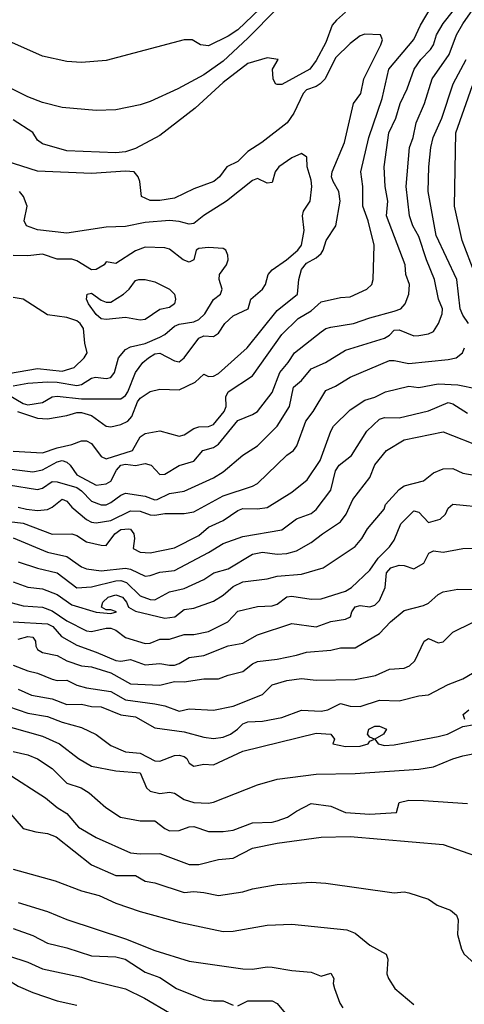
# Model space of a CAD drawing. Header units: metres. Extents: x -46681 to -43747, y -240911 to -237677.
# Tile 822 of 1056: x -44632 to -44587, y -239215 to -239114. Entities that reach past the tile are written whole.
import ezdxf

# ---------------------------------------------------------------- set-up
doc = ezdxf.new("R2010")
doc.units = ezdxf.units.M
doc.layers.add('CONTOUR_INDEX', color=1, linetype='Continuous')
doc.layers.add('CONTOUR_INTER', color=3, linetype='Continuous')

msp = doc.modelspace()

# ---------------------------------------------------------------- linework, layer by layer
at = {"layer": 'CONTOUR_INDEX'}
for points, elevation in [([(-44633.1, -239158.59), (-44630.1, -239158.74), (-44628.6, -239158.23), (-44627.1, -239157.91), (-44626.1, -239157.52), (-44625.6, -239157.52), (-44625.1, -239157.79), (-44624.1, -239159.12), (-44623.6, -239159.37), (-44620.89, -239158.52), (-44620.1, -239157.1), (-44619.6, -239156.78), (-44618.1, -239156.49), (-44616.1, -239157.06), (-44615.6, -239156.91), (-44614.6, -239156.25), (-44614.1, -239156.09), (-44613.1, -239156.05), (-44612.6, -239155.86), (-44611.52, -239154.52), (-44611.3, -239154.02), (-44611.33, -239153.02), (-44611.1, -239152.53), (-44608.6, -239150.88), (-44605.6, -239146.65), (-44603.95, -239145.02), (-44602.6, -239144.24), (-44601.6, -239143.31), (-44599.6, -239142.86), (-44598.6, -239142.8), (-44596.91, -239142.02), (-44596.4, -239141.52), (-44596.25, -239141.02), (-44596.16, -239137.52), (-44596.79, -239135.02), (-44597.32, -239133.52), (-44597.32, -239131.52), (-44597.52, -239130.02), (-44596.7, -239126.52), (-44595.35, -239122.52), (-44594.66, -239119.52), (-44592.1, -239116.47), (-44591.43, -239115.02), (-44590.24, -239113.02)], 90), ([(-44599.1, -239113.68), (-44600.03, -239114.52), (-44600.46, -239115.02), (-44601.1, -239116.78), (-44602.1, -239118.62), (-44602.73, -239119.52), (-44605.6, -239121.07), (-44606.1, -239121.09), (-44606.25, -239121.02), (-44606.51, -239120.52), (-44606.57, -239119.52), (-44605.99, -239118.52), (-44607.1, -239118.34), (-44609.1, -239118.93), (-44611.6, -239120.87), (-44614.48, -239123.52), (-44618.1, -239126.31), (-44620.6, -239127.63), (-44621.6, -239127.97), (-44622.6, -239128.08), (-44627.6, -239127.88), (-44630.1, -239127.15), (-44630.6, -239126.76), (-44631.1, -239125.98), (-44633.1, -239124.71)], 90), ([(-44633.1, -239167.46), (-44629.6, -239168.92), (-44627.6, -239169.35), (-44626.1, -239170.42), (-44625.6, -239170.61), (-44624.1, -239170.82), (-44621.6, -239170.54), (-44621.1, -239170.65), (-44619.6, -239171.35), (-44619.1, -239171.3), (-44618.1, -239170.97), (-44616.6, -239170.79), (-44613.1, -239168.94), (-44611.6, -239168.01), (-44609.6, -239167.3), (-44605.6, -239166.62), (-44604.1, -239165.51), (-44602.6, -239164.97), (-44602.1, -239164.56), (-44600.6, -239162.57), (-44600.1, -239160.58), (-44599.73, -239160.02), (-44598.48, -239159.02), (-44596.92, -239156.52), (-44595.6, -239155.32), (-44595.1, -239155.14), (-44593.6, -239155.17), (-44590.6, -239154.45), (-44588.6, -239153.61), (-44588.1, -239153.75), (-44586.6, -239154.7)], 95), ([(-44632.6, -239177.82), (-44631.6, -239177.55), (-44631.1, -239177.59), (-44630.83, -239178.02), (-44630.79, -239178.52), (-44630.6, -239178.87), (-44630.1, -239179.16), (-44628.6, -239179.48), (-44627.6, -239180.02), (-44626.1, -239180.52), (-44625.1, -239180.62), (-44623.1, -239181.25), (-44621.1, -239182.37), (-44618.1, -239182.52), (-44616.6, -239182.14), (-44615.6, -239182.18), (-44613.6, -239181.87), (-44612.1, -239181.85), (-44611.1, -239181.48), (-44609.6, -239181.13), (-44608.6, -239180.32), (-44608.1, -239180.09), (-44606.1, -239179.86), (-44604.1, -239179.46), (-44603.1, -239179.13), (-44600.6, -239178.94), (-44599.6, -239178.71), (-44598.1, -239178.68), (-44595.6, -239177.24), (-44594.49, -239176.02), (-44593.1, -239174.87), (-44591.1, -239174.38), (-44590.6, -239174.14), (-44589.6, -239173.25), (-44589.1, -239172.97), (-44587.6, -239172.68), (-44586.1, -239172.74)], 100), ([(-44633.1, -239189.31), (-44631.6, -239189.65), (-44630.6, -239190.03), (-44629.1, -239191.05), (-44627.6, -239192.55), (-44626.13, -239193.02), (-44625.33, -239193.52), (-44623.61, -239195.02), (-44622.11, -239196.02), (-44620.1, -239196.39), (-44618.6, -239196.38), (-44617.6, -239197.16), (-44617.1, -239197.4), (-44616.1, -239197.38), (-44615.1, -239196.99), (-44614.6, -239196.97), (-44613.1, -239197.48), (-44611.6, -239197.49), (-44610.6, -239197.33), (-44608.6, -239196.59), (-44606.6, -239196.52), (-44606.1, -239196.39), (-44605.04, -239196.02), (-44604.1, -239195.38), (-44602.6, -239194.6), (-44600.6, -239194.87), (-44599.1, -239195.54), (-44596.6, -239195.7), (-44593.87, -239195.52), (-44593.61, -239194.52), (-44592.6, -239194.28), (-44591.1, -239194.29), (-44586.6, -239194.62)], 105), ([(-44633.1, -239207.39), (-44631.1, -239208.11), (-44629.6, -239208.89), (-44627.6, -239209.38), (-44625.1, -239210.18), (-44622.6, -239210.31), (-44621.63, -239210.52), (-44619.6, -239211.85), (-44618.1, -239212.4), (-44616.38, -239213.52), (-44613.6, -239214.65), (-44612.6, -239214.81), (-44611.6, -239214.8), (-44610.6, -239215.23)], 110), ([(-44610.1, -239215.29), (-44609.1, -239214.79), (-44606.6, -239214.8), (-44606.1, -239215.07), (-44605.1, -239216.25)], 110)]:
    msp.add_lwpolyline(points, dxfattribs=dict(at, elevation=elevation))
at = {"layer": 'CONTOUR_INTER'}
for points, elevation in [([(-44607.1, -239112.63), (-44610.1, -239115.5), (-44611.1, -239116.15), (-44613.1, -239117.12), (-44613.95, -239117.02), (-44614.78, -239116.52), (-44615.6, -239116.52), (-44623.6, -239118.64), (-44626.1, -239118.83), (-44627.6, -239118.73), (-44630.1, -239118.18), (-44633.87, -239116.52), (-44636.17, -239115.02), (-44638.07, -239113.02)], 92), ([(-44633.6, -239162.02), (-44630.6, -239162.49), (-44630.1, -239162.37), (-44629.1, -239161.7), (-44628.6, -239161.73), (-44626.6, -239162.31), (-44626.1, -239162.63), (-44625.1, -239163.7), (-44624.1, -239164.08), (-44623.6, -239164.07), (-44623.1, -239163.84), (-44622.1, -239163.07), (-44621.6, -239162.86), (-44619.6, -239163.19), (-44618.6, -239163.56), (-44618.38, -239163.52), (-44617.1, -239162.91), (-44615.6, -239162.67), (-44612.6, -239161.31), (-44611.6, -239160.7), (-44609.6, -239158.99), (-44608.09, -239158.02), (-44606.07, -239156.02), (-44604.84, -239154.02), (-44604.41, -239152.02), (-44603.6, -239151.36), (-44602.6, -239150.15), (-44601.15, -239149.52), (-44599.1, -239148.25), (-44595.09, -239147.02), (-44594.6, -239146.72), (-44594.1, -239146.22), (-44593.6, -239146.16), (-44592.1, -239146.77), (-44591.6, -239146.75), (-44590.6, -239146.57), (-44590.1, -239146.33), (-44589.58, -239145.52), (-44589.2, -239144.52), (-44589.18, -239144.02), (-44589.59, -239143.02), (-44589.97, -239141.02), (-44590.81, -239139.02), (-44591.6, -239136.62), (-44592.21, -239135.52), (-44592.54, -239134.52), (-44592.88, -239131.52), (-44592.53, -239127.52), (-44592.16, -239126.52), (-44591.85, -239125.02), (-44591.02, -239123.02), (-44590.22, -239120.52), (-44588.49, -239118.02), (-44587.72, -239116.02), (-44587.1, -239114.87), (-44585.12, -239112.02)], 92), ([(-44606.1, -239113.3), (-44609.1, -239116.35), (-44611.6, -239118.68), (-44613.6, -239120.1), (-44616.25, -239121.52), (-44619.1, -239122.83), (-44620.1, -239123.17), (-44622.6, -239123.68), (-44624.6, -239123.74), (-44628.1, -239123.43), (-44630.1, -239122.91), (-44631.6, -239122.34), (-44633.6, -239121.37), (-44635.6, -239120.29), (-44637.6, -239118.94), (-44640.1, -239116.33), (-44641.6, -239114.22)], 91), ([(-44634.1, -239160.31), (-44631.1, -239160.71), (-44630.1, -239160.5), (-44628.6, -239159.67), (-44628.1, -239159.53), (-44627.6, -239159.72), (-44627.28, -239160.02), (-44626.6, -239161.01), (-44624.6, -239162.05), (-44623.6, -239161.93), (-44623.1, -239161.65), (-44622.53, -239160.52), (-44622.1, -239160.01), (-44621.6, -239159.91), (-44620.6, -239160.04), (-44619.6, -239159.83), (-44618.98, -239160.02), (-44618.1, -239160.97), (-44617.6, -239160.94), (-44616.1, -239160.04), (-44614.6, -239159.59), (-44613.71, -239158.52), (-44612.6, -239158.2), (-44612.1, -239157.88), (-44610.1, -239155.44), (-44608.6, -239154.84), (-44608.1, -239154.51), (-44606.6, -239152.59), (-44605.83, -239150.52), (-44604.96, -239149.52), (-44604.3, -239148.52), (-44601.6, -239146.38), (-44601.1, -239146.04), (-44600.6, -239145.89), (-44598.27, -239145.52), (-44596.6, -239144.93), (-44594.1, -239144.28), (-44593.44, -239144.02), (-44592.97, -239143.52), (-44592.6, -239142.52), (-44592.54, -239141.52), (-44592.92, -239140.52), (-44592.99, -239139.52), (-44594.89, -239134.52), (-44594.75, -239133.02), (-44595.02, -239131.52), (-44595.14, -239129.52), (-44594.66, -239126.02), (-44593.93, -239124.52), (-44593.51, -239123.02), (-44592.77, -239121.52), (-44592.06, -239119.52), (-44591.38, -239118.52), (-44590.4, -239117.52), (-44590.1, -239117.02), (-44589.79, -239116.02), (-44589.1, -239114.84), (-44588.05, -239113.52)], 91), ([(-44632.66, -239154.52), (-44630.6, -239155.21), (-44629.6, -239155.28), (-44627.6, -239154.95), (-44626.6, -239154.64), (-44626.1, -239154.64), (-44625.1, -239154.93), (-44623.6, -239156.01), (-44623.1, -239156.1), (-44622.1, -239155.87), (-44621.37, -239155.52), (-44620.97, -239155.02), (-44620.37, -239153.52), (-44620.1, -239153.15), (-44619.1, -239152.47), (-44618.1, -239152.25), (-44616.1, -239152.31), (-44614.49, -239151.52), (-44613.6, -239150.72), (-44613.1, -239150.95), (-44612.6, -239150.92), (-44612.1, -239150.63), (-44609.16, -239148.02), (-44606.1, -239144.19), (-44604.01, -239142.52), (-44603.86, -239141.02), (-44603.6, -239140.01), (-44603.1, -239139.37), (-44602.1, -239138.8), (-44601.6, -239138.35), (-44601.38, -239138.02), (-44601.06, -239137.02), (-44600.09, -239135.52), (-44599.63, -239133.02), (-44599.77, -239132.02), (-44600.37, -239131.02), (-44600.51, -239130.52), (-44600.45, -239130.02), (-44599.2, -239127.02), (-44598.29, -239123.02), (-44597.54, -239122.02), (-44597.23, -239120.52), (-44595.47, -239117.02), (-44595.3, -239116.52), (-44595.52, -239116.02), (-44597.1, -239115.92), (-44597.6, -239116.1), (-44598.6, -239116.88), (-44600.1, -239118.35), (-44601.17, -239120.52), (-44601.67, -239121.02), (-44602.1, -239121.29), (-44603.1, -239121.63), (-44603.43, -239122.02), (-44604.38, -239124.02), (-44605.06, -239125.02), (-44607.65, -239127.02), (-44609.1, -239127.94), (-44610.1, -239128.97), (-44611.25, -239129.52), (-44611.99, -239130.52), (-44612.58, -239131.02), (-44614.6, -239131.76), (-44616.6, -239132.7), (-44618.1, -239132.94), (-44619.1, -239132.95), (-44619.97, -239132.52), (-44620.15, -239131.02), (-44620.31, -239130.52), (-44620.73, -239130.02), (-44621.6, -239129.96), (-44625.1, -239130.17), (-44630.6, -239129.96), (-44634.6, -239128.7)], 89), ([(-44586.49, -239145.52), (-44587.1, -239144.66), (-44587.35, -239144.02), (-44587.71, -239141.02), (-44589.81, -239136.52), (-44590.63, -239132.02), (-44590.57, -239129.52), (-44590.35, -239127.52), (-44590.12, -239126.52), (-44589.24, -239124.52), (-44588.06, -239121.02), (-44586.74, -239118.52)], 93), ([(-44585.83, -239140.52), (-44587.14, -239137.02), (-44587.95, -239133.52), (-44587.8, -239126.02), (-44586.1, -239121.19)], 94), ([(-44633.6, -239152.83), (-44632.1, -239153.71), (-44631.6, -239153.85), (-44630.1, -239153.59), (-44629.1, -239153.01), (-44628.6, -239152.97), (-44626.1, -239153.24), (-44622.1, -239153.22), (-44621.6, -239152.88), (-44621.36, -239152.52), (-44620.57, -239150.52), (-44619.83, -239149.52), (-44619.25, -239149.02), (-44618.6, -239148.63), (-44618.1, -239148.57), (-44616.6, -239149.35), (-44616.1, -239149.44), (-44615.6, -239149.03), (-44614.1, -239147.04), (-44613.6, -239146.8), (-44612.6, -239146.84), (-44612.1, -239146.51), (-44611.44, -239145.52), (-44610.6, -239144.75), (-44609.06, -239144.02), (-44608.78, -239143.02), (-44607.6, -239142.03), (-44607.27, -239141.52), (-44607.02, -239140.52), (-44606.59, -239140.02), (-44605.12, -239139.02), (-44603.97, -239138.02), (-44603.59, -239137.52), (-44603.33, -239136.02), (-44603.5, -239134.52), (-44603.39, -239134.02), (-44602.7, -239133.02), (-44602.55, -239131.52), (-44602.6, -239130.88), (-44603, -239129.52), (-44603.04, -239128.52), (-44603.6, -239128.14), (-44604.6, -239128.57), (-44605.9, -239129.52), (-44606.29, -239130.02), (-44606.6, -239131.11), (-44607.1, -239131.16), (-44608.1, -239130.68), (-44608.6, -239130.9), (-44611.27, -239133.02), (-44613.6, -239134.47), (-44614.6, -239135.31), (-44615.1, -239135.37), (-44616.1, -239135.08), (-44617.1, -239134.98), (-44619.6, -239135.2), (-44621.6, -239135.62), (-44623.6, -239135.68), (-44627.6, -239136.27), (-44630.6, -239135.95), (-44631.75, -239135.52), (-44631.98, -239135.02), (-44631.67, -239133.52), (-44632.05, -239132.52), (-44632.45, -239132.02)], 88), ([(-44633.1, -239151.89), (-44631.6, -239151.63), (-44629.6, -239151.49), (-44628.6, -239151.51), (-44626.6, -239151.88), (-44626.1, -239151.78), (-44625.1, -239151.13), (-44624.67, -239151.02), (-44623.6, -239151.14), (-44623.1, -239151.04), (-44622.75, -239150.52), (-44622.32, -239149.02), (-44621.6, -239148.2), (-44621.1, -239147.92), (-44619.6, -239147.56), (-44618.1, -239146.93), (-44617.6, -239146.66), (-44616.6, -239145.79), (-44616.1, -239145.6), (-44614.6, -239145.37), (-44614.1, -239145.1), (-44613.49, -239144.52), (-44612.6, -239143.08), (-44611.9, -239142.52), (-44611.73, -239142.02), (-44612.02, -239141.02), (-44611.98, -239140.52), (-44611.26, -239139.52), (-44611.1, -239139.02), (-44611.13, -239138.52), (-44611.35, -239138.02), (-44611.6, -239137.87), (-44613.1, -239137.75), (-44614.1, -239137.84), (-44614.38, -239138.02), (-44614.63, -239139.02), (-44615.1, -239139.25), (-44615.72, -239139.02), (-44617.1, -239137.93), (-44617.6, -239137.79), (-44619.6, -239137.71), (-44620.6, -239138.08), (-44622.6, -239139.38), (-44623.6, -239139.21), (-44623.8, -239139.52), (-44624.6, -239139.99), (-44625.1, -239140.03), (-44626.6, -239139.13), (-44627.1, -239138.95), (-44628.6, -239138.96), (-44630.1, -239138.43), (-44631.6, -239138.6), (-44633.1, -239138.58)], 87), ([(-44620.25, -239141.02), (-44619.6, -239141.03), (-44618.6, -239141.28), (-44617.1, -239142.03), (-44616.6, -239142.52), (-44616.48, -239143.02), (-44616.61, -239143.52), (-44617.1, -239143.9), (-44618.1, -239144.1), (-44619.6, -239145.12), (-44620.1, -239145.18), (-44621.6, -239144.91), (-44623.6, -239145.11), (-44624.1, -239145.04), (-44624.6, -239144.61), (-44625.39, -239143.52), (-44625.6, -239143.02), (-44625.54, -239142.52), (-44625.1, -239142.43), (-44624.1, -239143.14), (-44623.6, -239143.34), (-44623.1, -239143.33), (-44621.81, -239142.52), (-44621.23, -239142.02), (-44620.6, -239141.12), (-44620.25, -239141.02)], 87), ([(-44633.6, -239150.65), (-44630.6, -239150.14), (-44628.1, -239150.41), (-44626.86, -239150.02), (-44625.85, -239149.02), (-44625.53, -239148.52), (-44625.76, -239147.52), (-44625.9, -239146.02), (-44626.24, -239145.52), (-44626.6, -239145.26), (-44627.6, -239144.9), (-44629.6, -239144.64), (-44632.1, -239143.05), (-44633.1, -239142.88)], 86), ([(-44632.6, -239164.32), (-44631.75, -239164.52), (-44630.6, -239164.64), (-44629.6, -239164.55), (-44629.1, -239164.3), (-44628.1, -239163.5), (-44627.6, -239163.69), (-44627.1, -239164.32), (-44625.6, -239165.57), (-44625.1, -239165.84), (-44624.6, -239165.92), (-44623.1, -239165.67), (-44621.1, -239164.68), (-44620.1, -239164.71), (-44619.1, -239165.08), (-44618.6, -239165.12), (-44617.6, -239164.97), (-44615.6, -239164.97), (-44614.6, -239164.79), (-44611.6, -239163.14), (-44608.6, -239162.17), (-44608.1, -239161.88), (-44605.1, -239158.98), (-44604.41, -239158.52), (-44604.08, -239158.02), (-44603.16, -239155.52), (-44602.39, -239154.52), (-44601.1, -239152.36), (-44600.1, -239151.95), (-44598.6, -239151.03), (-44594.6, -239149.32), (-44594.1, -239149.3), (-44592.6, -239149.63), (-44588.6, -239149.21), (-44587.77, -239149.02), (-44587.13, -239148.52), (-44586.9, -239148.02)], 93), ([(-44634.1, -239165.72), (-44632.1, -239165.95), (-44629.1, -239167.06), (-44627.1, -239167.04), (-44626.6, -239167.19), (-44625.6, -239167.84), (-44624.1, -239168.2), (-44623.6, -239168.22), (-44622.7, -239167.02), (-44622.1, -239166.6), (-44621.28, -239166.52), (-44621.1, -239166.57), (-44620.77, -239167.02), (-44620.7, -239167.52), (-44620.84, -239168.52), (-44620.1, -239168.91), (-44619.1, -239168.98), (-44616.6, -239168.46), (-44614.1, -239167.19), (-44613.1, -239166.37), (-44611.6, -239165.66), (-44610.1, -239164.65), (-44609.6, -239164.45), (-44608.1, -239164.49), (-44607.1, -239164.33), (-44604.6, -239162.77), (-44603.01, -239161.52), (-44601.67, -239159.52), (-44600.61, -239156.52), (-44600.31, -239156.02), (-44598.6, -239154.34), (-44597.1, -239153.38), (-44596.1, -239153.06), (-44595, -239152.52), (-44592.6, -239151.92), (-44591.6, -239152.08), (-44589.6, -239151.68), (-44587.6, -239151.79), (-44585.6, -239152.19)], 94), ([(-44632.6, -239169.9), (-44630.6, -239170.56), (-44628.6, -239171.04), (-44626.6, -239172.56), (-44625.1, -239172.46), (-44622.6, -239171.83), (-44622.1, -239171.82), (-44621.5, -239172.02), (-44620.1, -239173.36), (-44619.1, -239173.75), (-44618.6, -239173.77), (-44617.1, -239172.98), (-44615.6, -239172.61), (-44613.6, -239171.7), (-44612.57, -239171.02), (-44611.1, -239170.61), (-44608.6, -239169.1), (-44607.6, -239168.92), (-44606.1, -239169.1), (-44605.1, -239169.06), (-44604.1, -239168.78), (-44602.6, -239167.92), (-44601.46, -239167.02), (-44599.6, -239165.81), (-44599.03, -239165.02), (-44598.33, -239163.52), (-44596.6, -239161.28), (-44596.1, -239159.98), (-44594.9, -239158.52), (-44593.1, -239157.41), (-44589.1, -239156.62), (-44585.1, -239158.17)], 96), ([(-44633.1, -239171.94), (-44631.6, -239172.5), (-44630.1, -239172.66), (-44628.6, -239173.23), (-44627.1, -239174.31), (-44624.6, -239175.04), (-44623.1, -239175.19), (-44622.52, -239175.02), (-44623.1, -239174.82), (-44623.6, -239174.81), (-44624.06, -239174.52), (-44623.93, -239174.02), (-44623.4, -239173.52), (-44622.6, -239173.28), (-44621.93, -239173.52), (-44621.51, -239174.02), (-44621.29, -239174.52), (-44620.6, -239174.94), (-44617.6, -239175.65), (-44616.57, -239175.52), (-44615.6, -239174.79), (-44614.6, -239174.64), (-44612.6, -239173.92), (-44611.6, -239173.3), (-44610.6, -239172.42), (-44609.6, -239171.96), (-44607.1, -239171.64), (-44606.1, -239171.37), (-44603.6, -239171.16), (-44601.38, -239170.52), (-44598.1, -239168.32), (-44597.42, -239167.52), (-44596.85, -239166.52), (-44595.13, -239164.52), (-44595, -239164.02), (-44593.6, -239162.49), (-44593.1, -239162.14), (-44591.1, -239161.61), (-44590.1, -239160.78), (-44589.1, -239160.39), (-44588.1, -239160.37), (-44587.1, -239160.84), (-44585.91, -239161.02)], 97), ([(-44634.1, -239173.84), (-44632.1, -239174.41), (-44630.1, -239174.52), (-44629.1, -239174.9), (-44627.6, -239175.94), (-44625.6, -239176.96), (-44625.1, -239177.01), (-44623.6, -239176.67), (-44623.1, -239176.67), (-44622.6, -239176.88), (-44621.6, -239177.64), (-44619.6, -239178.25), (-44619.1, -239178.2), (-44618.1, -239177.81), (-44617.1, -239177.82), (-44615.6, -239177.32), (-44614.6, -239177.32), (-44613.1, -239177.02), (-44611.13, -239176.02), (-44610.1, -239174.94), (-44608.1, -239174.46), (-44606.6, -239174.4), (-44606.1, -239174.24), (-44605.1, -239173.47), (-44604.6, -239173.4), (-44602.6, -239173.71), (-44601.6, -239173.69), (-44599.1, -239172.9), (-44598.49, -239172.52), (-44596.6, -239170.74), (-44595.74, -239169.52), (-44594.6, -239168.36), (-44594.1, -239167.68), (-44593.44, -239166.02), (-44592.1, -239164.69), (-44591.6, -239164.82), (-44590.6, -239165.89), (-44589.42, -239165.52), (-44588.86, -239165.02), (-44588.6, -239164.42), (-44588.1, -239163.99), (-44584.6, -239164.33)], 98), ([(-44633.1, -239176.04), (-44629.6, -239176.23), (-44629.03, -239176.52), (-44628.17, -239177.52), (-44626.6, -239178.43), (-44624.6, -239179.12), (-44622.6, -239179.99), (-44622.1, -239180.04), (-44621.1, -239179.88), (-44619.6, -239180.42), (-44618.1, -239180.28), (-44617.1, -239180.48), (-44616.6, -239180.48), (-44616.1, -239180.31), (-44615.1, -239179.67), (-44613.6, -239179.48), (-44611.1, -239178.5), (-44609.6, -239178.21), (-44608.1, -239177.37), (-44604.6, -239176.2), (-44602.1, -239176.55), (-44600.6, -239176.01), (-44599.1, -239175.76), (-44598.59, -239175.52), (-44598.44, -239175.02), (-44598.1, -239174.5), (-44597.6, -239174.38), (-44596.6, -239174.51), (-44596.1, -239174.32), (-44595.6, -239173.84), (-44595.05, -239172.52), (-44594.91, -239171.02), (-44594.44, -239170.52), (-44593.6, -239170.25), (-44593.1, -239170.27), (-44592.1, -239170.61), (-44591.06, -239170.02), (-44590.57, -239169.02), (-44590.1, -239168.76), (-44589.1, -239168.91), (-44587.1, -239168.54), (-44586.1, -239168.51)], 99), ([(-44633.1, -239180.46), (-44631.6, -239181.06), (-44630.6, -239181.27), (-44629.1, -239181.9), (-44628.6, -239182.03), (-44627.6, -239182), (-44626.6, -239182.5), (-44625.6, -239182.78), (-44623.1, -239183.17), (-44621.6, -239184.01), (-44618.6, -239184.41), (-44617.6, -239184.64), (-44616.1, -239185.18), (-44615.1, -239184.92), (-44612.6, -239185.06), (-44610.6, -239184.65), (-44607.6, -239183.45), (-44606.6, -239182.49), (-44605.1, -239182.03), (-44603.6, -239181.84), (-44602.1, -239182), (-44598.1, -239181.93), (-44596.02, -239181.52), (-44594.6, -239180.86), (-44593.1, -239180.76), (-44592.56, -239180.52), (-44592.01, -239180.02), (-44591.04, -239178.02), (-44590.6, -239177.75), (-44589.6, -239178.17), (-44589.1, -239178.07), (-44588.1, -239177.08), (-44586.1, -239176.11)], 101), ([(-44632.6, -239182.92), (-44631.23, -239183.52), (-44629.1, -239183.91), (-44627.6, -239184.49), (-44626.1, -239184.44), (-44625.1, -239184.7), (-44624.1, -239184.73), (-44622.1, -239185.56), (-44620.6, -239185.74), (-44618.6, -239186.86), (-44615.6, -239187.3), (-44613.6, -239187.84), (-44612.6, -239187.96), (-44611.6, -239187.82), (-44610.88, -239187.52), (-44610.13, -239187.02), (-44609.6, -239186.48), (-44609.1, -239186.25), (-44607.6, -239186.18), (-44605.6, -239185.81), (-44603.6, -239185.06), (-44601.6, -239185.18), (-44600.9, -239185.02), (-44599.6, -239184.39), (-44598.6, -239184.65), (-44597.6, -239184.68), (-44595.6, -239184.03), (-44593.6, -239184.1), (-44591.6, -239183.6), (-44590.6, -239183.49), (-44588.6, -239182.43), (-44587.1, -239181.86), (-44586.1, -239181.27)], 102), ([(-44633.6, -239184.69), (-44631.6, -239185.37), (-44629.6, -239185.73), (-44628.1, -239186.31), (-44626.1, -239186.85), (-44624.6, -239187.54), (-44623.1, -239188.67), (-44621.6, -239189.34), (-44620.1, -239189.47), (-44618.6, -239190.25), (-44618.1, -239190.3), (-44616.6, -239189.71), (-44616.1, -239189.66), (-44615.6, -239189.81), (-44615.32, -239190.02), (-44615.1, -239190.49), (-44614.6, -239190.79), (-44613.6, -239190.6), (-44612.6, -239190.67), (-44609.6, -239189.26), (-44602.1, -239187.41), (-44600.61, -239187.52), (-44600.21, -239188.02), (-44600.38, -239188.52), (-44599.1, -239188.78), (-44597.6, -239188.74), (-44596.77, -239188.52), (-44596.6, -239188.23), (-44596.12, -239188.02), (-44596.6, -239187.84), (-44596.84, -239187.52), (-44596.69, -239187.02), (-44596.1, -239186.72), (-44595.6, -239186.72), (-44594.91, -239187.02), (-44595.22, -239187.52), (-44596.09, -239188.02), (-44595.74, -239188.52), (-44595.1, -239188.67), (-44594.1, -239188.63), (-44589.6, -239187.77), (-44588.65, -239187.52), (-44587.1, -239186.75), (-44585.88, -239186.52)], 103), ([(-44586.88, -239186.02), (-44587.04, -239185.52), (-44586.46, -239185.02)], 103), ([(-44634.6, -239186.47), (-44630.1, -239187.72), (-44628.37, -239188.52), (-44626.43, -239190.02), (-44625.1, -239190.8), (-44622.6, -239191.26), (-44620.1, -239191.49), (-44619.45, -239193.02), (-44619.1, -239193.36), (-44618.1, -239193.58), (-44617.1, -239193.46), (-44616.6, -239193.57), (-44615.6, -239194.21), (-44614.6, -239194.51), (-44613.1, -239194.57), (-44612.6, -239194.46), (-44608.1, -239192.69), (-44606.1, -239192.13), (-44602.1, -239191.61), (-44598.1, -239191.55), (-44591.6, -239191.1), (-44590.1, -239190.86), (-44588.1, -239190.03), (-44587.1, -239189.75), (-44583.1, -239188.96)], 104), ([(-44633.73, -239191.52), (-44629.81, -239194.02), (-44628.61, -239195.02), (-44627.6, -239195.62), (-44626.41, -239197.02), (-44624.6, -239198.08), (-44621.1, -239199.66), (-44620.1, -239199.77), (-44618.1, -239199.71), (-44615.1, -239200.84), (-44614.1, -239200.86), (-44612.1, -239200.35), (-44610.6, -239200.22), (-44608.6, -239199.19), (-44606.1, -239198.66), (-44601.6, -239198.07), (-44598.6, -239197.99), (-44589.1, -239198.8), (-44585.1, -239200.22)], 106), ([(-44633.6, -239195.42), (-44632.1, -239197.16), (-44630.79, -239197.52), (-44629.6, -239197.68), (-44628.7, -239198.02), (-44625.1, -239200.89), (-44622.6, -239201.97), (-44620.6, -239201.98), (-44619.6, -239202.56), (-44618.6, -239202.71), (-44615.6, -239203.7), (-44614.6, -239203.62), (-44613.6, -239203.7), (-44612.1, -239204.02), (-44609.6, -239203.66), (-44608.6, -239203.33), (-44606.1, -239202.89), (-44602.6, -239202.66), (-44601.1, -239202.76), (-44594.1, -239203.76), (-44593.1, -239203.66), (-44592.6, -239203.76), (-44590.6, -239204.41), (-44589.71, -239205.02), (-44588.36, -239205.52), (-44587.74, -239206.02), (-44587.55, -239206.52), (-44587.64, -239208.02), (-44587.23, -239209.52), (-44586.96, -239210.02), (-44585.86, -239211.02)], 107), ([(-44674.52, -239197.52), (-44672.6, -239197.2), (-44669.1, -239197.37), (-44667.6, -239197.64), (-44666.6, -239198.06), (-44664.6, -239198.64), (-44657.4, -239201.52), (-44651.1, -239203.68), (-44648.1, -239203.98), (-44646.6, -239204.59), (-44645.6, -239204.81), (-44643.55, -239206.02), (-44638.6, -239209.83), (-44636.6, -239211.11), (-44634.6, -239212.06), (-44632.6, -239213.29), (-44631.1, -239213.95), (-44628.6, -239214.79), (-44626.6, -239215.23)], 112), ([(-44633.1, -239201.33), (-44628.82, -239202.52), (-44626.1, -239203.56), (-44624.29, -239204.02), (-44622.6, -239204.81), (-44620.1, -239205.66), (-44616.1, -239206.74), (-44611.6, -239207.72), (-44610.6, -239207.68), (-44607.1, -239207.05), (-44604.6, -239206.94), (-44598.94, -239207.52), (-44598.1, -239207.89), (-44596.6, -239209.1), (-44594.94, -239210.02), (-44594.76, -239210.52), (-44594.86, -239212.02), (-44594.68, -239212.52), (-44594.06, -239213.52), (-44592.1, -239215.16)], 108), ([(-44632.6, -239204.75), (-44629.6, -239205.67), (-44627.6, -239206.48), (-44621.6, -239208.44), (-44618.6, -239209.65), (-44615.1, -239210.73), (-44609.6, -239211.52), (-44608.6, -239211.55), (-44607.1, -239211.32), (-44606.6, -239211.35), (-44604.6, -239211.7), (-44602.6, -239211.86), (-44601.6, -239212.27), (-44600.6, -239211.97), (-44600.3, -239212.52), (-44600.36, -239213.02), (-44600.23, -239213.52), (-44599.68, -239215.02), (-44599.37, -239215.52)], 109), ([(-44633.6, -239210.18), (-44631.6, -239210.84), (-44630.1, -239211.52), (-44626.1, -239212.38), (-44625.1, -239212.73), (-44621.6, -239213.58), (-44619.66, -239214.52), (-44617.09, -239216.02)], 111)]:
    msp.add_lwpolyline(points, dxfattribs=dict(at, elevation=elevation))

doc.saveas('drawing.dxf')
